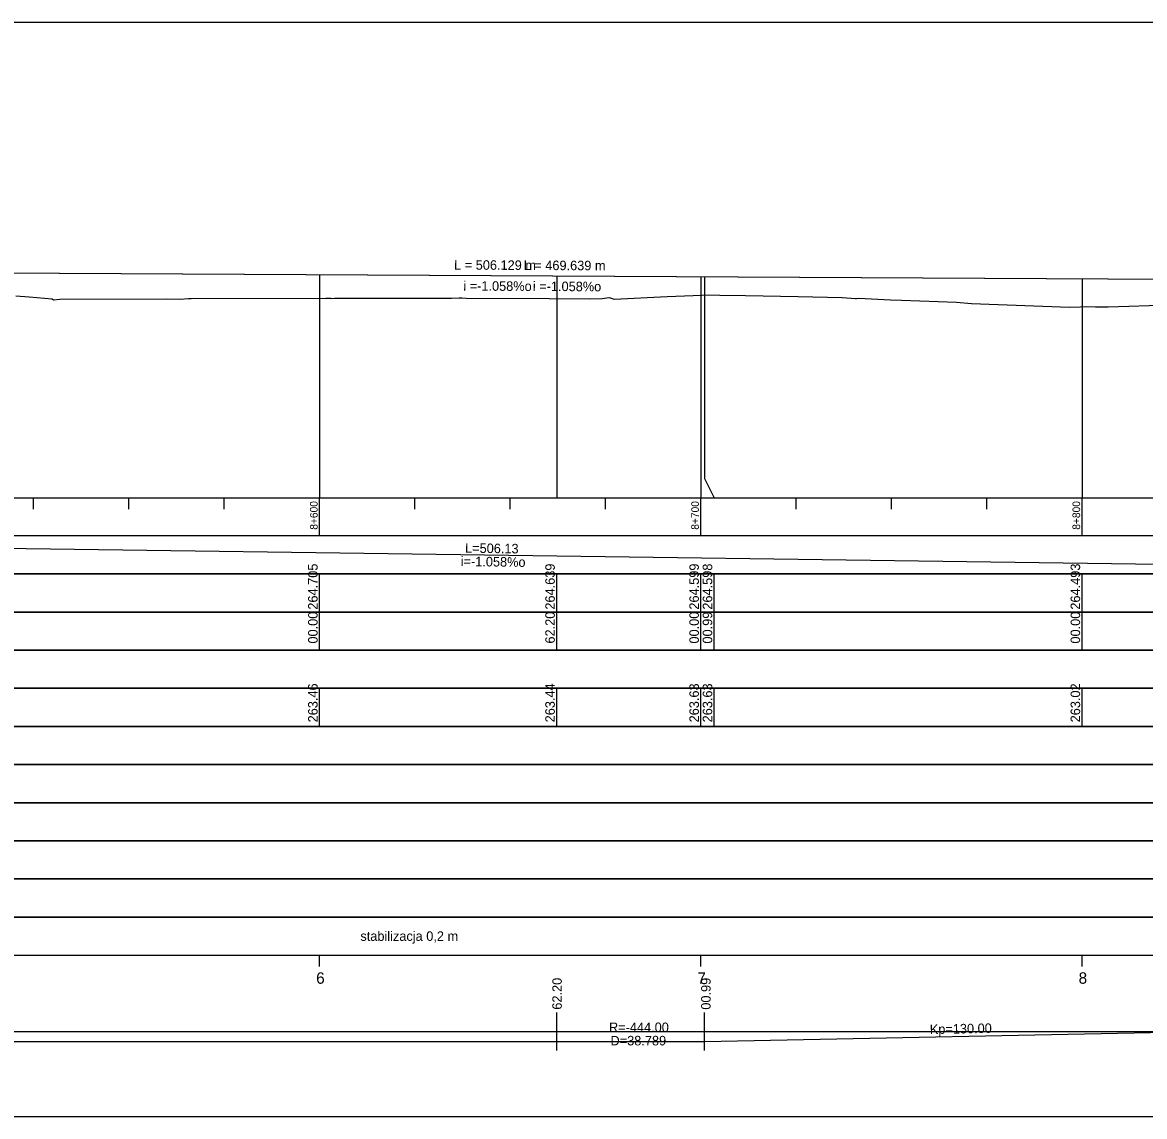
# Model space of a CAD drawing. Extents: x 6445630 to 6518227, y 5499240 to 5511716.
# Drawn here: x 6452553.3 to 6452847.6, y 5507385.5 to 5507672.5 of the extents above; entities that cross this region are included whole.
import ezdxf

# ---------------------------------------------------------------- set-up
doc = ezdxf.new("R2010")
doc.units = 0
for name, color, linetype in [('TOR_PROF-opisy pomocnicze', 7, 'Continuous'), ('TOR_PROF-tabelka-geometria T1', 7, 'Continuous'), ('TOR_PROF-tabelka-kilometracja', 7, 'Continuous'), ('TOR_PROF-tabelka-odleglosci T1', 7, 'Continuous'), ('TOR_PROF-tabelka-pochylenia proj T1', 7, 'Continuous'), ('TOR_PROF-tabelka-rodzaj rowu T1', 7, 'Continuous'), ('TOR_PROF-tabelka-rowyT1', 7, 'Continuous'), ('TOR_PROF-tabelka-rurociagi T1', 7, 'Continuous'), ('TOR_PROF-tabelka-rzedne istn T1', 7, 'Continuous'), ('TOR_PROF-tabelka-rzedne proj T1', 7, 'Continuous'), ('TOR_PROF-tabelka-teren istniejacy T1', 7, 'Continuous'), ('TOR_PROF-tabelka-warstwa ochronna T1', 7, 'Continuous'), ('TOR_PROF-tor projektowany', 7, 'Continuous'), ('TOR_PROF-uklad odniesienia', 7, 'Continuous'), ('TOR_PROF-warstwa ochronna', 7, 'Continuous'), ('TOR_RAMKI-dodatkowe3', 7, 'Continuous'), ('TOR_RAMKI-MASKA WYCIECIA', 7, 'Continuous')]:
    doc.layers.add(name, color=color, linetype=linetype)

msp = doc.modelspace()

# ---------------------------------------------------------------- linework, layer by layer
at = {"layer": 'TOR_PROF-tabelka-geometria T1'}
for points in [[(6452693.42, 5507402.88), (6452693.42, 5507412.88)], [(6452732.21, 5507402.88), (6452732.21, 5507412.88)], [(6452331.21, 5507405.21), (6452693.42, 5507405.21), (6452693.42, 5507405.21), (6452732.21, 5507405.21), (6452732.21, 5507405.21), (6452862.21, 5507407.88), (6452862.21, 5507407.88), (6453815.72, 5507407.88)], [(6452331.21, 5507407.88), (6453831.21, 5507407.88)]]:
    msp.add_lwpolyline(points, dxfattribs=at)
at = {"layer": 'TOR_PROF-tabelka-kilometracja'}
for points in [[(6452631.21, 5507424.88), (6452631.21, 5507427.88)], [(6452731.21, 5507424.88), (6452731.21, 5507427.88)], [(6452831.21, 5507424.88), (6452831.21, 5507427.88)]]:
    msp.add_lwpolyline(points, dxfattribs=at)
at = {"layer": 'TOR_PROF-tabelka-odleglosci T1'}
msp.add_lwpolyline([(6452331.21, 5507507.88), (6453831.21, 5507507.88), (6453831.21, 5507517.88), (6452331.21, 5507517.88)], close=True, dxfattribs=at)
for points in [[(6452631.21, 5507507.88), (6452631.21, 5507517.88)], [(6452693.42, 5507507.88), (6452693.42, 5507517.88)], [(6452731.21, 5507507.88), (6452731.21, 5507517.88)], [(6452734.71, 5507507.88), (6452734.71, 5507517.88)], [(6452831.21, 5507507.88), (6452831.21, 5507517.88)]]:
    msp.add_lwpolyline(points, dxfattribs=at)
at = {"layer": 'TOR_PROF-tabelka-pochylenia proj T1'}
msp.add_lwpolyline([(6452331.21, 5507527.88), (6453831.21, 5507527.88), (6453831.21, 5507537.88), (6452331.21, 5507537.88)], close=True, dxfattribs=at)
msp.add_lwpolyline([(6452421.37, 5507536.38), (6452927.5, 5507529.38)], dxfattribs=at)
at = {"layer": 'TOR_PROF-tabelka-rodzaj rowu T1'}
for points in [[(6452331.21, 5507467.88), (6453831.21, 5507467.88), (6453831.21, 5507477.88), (6452331.21, 5507477.88)], [(6452331.21, 5507447.88), (6453831.21, 5507447.88), (6453831.21, 5507457.88), (6452331.21, 5507457.88)]]:
    msp.add_lwpolyline(points, close=True, dxfattribs=at)
at = {"layer": 'TOR_PROF-tabelka-rowyT1'}
msp.add_lwpolyline([(6452331.21, 5507477.88), (6453831.21, 5507477.88), (6453831.21, 5507487.88), (6452331.21, 5507487.88)], close=True, dxfattribs=at)
at = {"layer": 'TOR_PROF-tabelka-rurociagi T1'}
msp.add_lwpolyline([(6452331.21, 5507457.88), (6453831.21, 5507457.88), (6453831.21, 5507467.88), (6452331.21, 5507467.88)], close=True, dxfattribs=at)
at = {"layer": 'TOR_PROF-tabelka-rzedne istn T1'}
msp.add_lwpolyline([(6452331.21, 5507497.88), (6453831.21, 5507497.88), (6453831.21, 5507507.88), (6452331.21, 5507507.88)], close=True, dxfattribs=at)
for points in [[(6452631.21, 5507487.88), (6452631.21, 5507497.88)], [(6452693.42, 5507487.88), (6452693.42, 5507497.88)], [(6452731.21, 5507487.88), (6452731.21, 5507497.88)], [(6452734.71, 5507487.88), (6452734.71, 5507497.88)], [(6452831.21, 5507487.88), (6452831.21, 5507497.88)]]:
    msp.add_lwpolyline(points, dxfattribs=at)
at = {"layer": 'TOR_PROF-tabelka-rzedne proj T1'}
msp.add_lwpolyline([(6452331.21, 5507517.88), (6453831.21, 5507517.88), (6453831.21, 5507527.88), (6452331.21, 5507527.88)], close=True, dxfattribs=at)
for points in [[(6452631.21, 5507517.88), (6452631.21, 5507527.88)], [(6452693.42, 5507517.88), (6452693.42, 5507527.88)], [(6452731.21, 5507517.88), (6452731.21, 5507527.88)], [(6452734.71, 5507517.88), (6452734.71, 5507527.88)], [(6452831.21, 5507517.88), (6452831.21, 5507527.88)]]:
    msp.add_lwpolyline(points, dxfattribs=at)
at = {"layer": 'TOR_PROF-tabelka-teren istniejacy T1'}
msp.add_lwpolyline([(6452331.21, 5507487.88), (6453831.21, 5507487.88), (6453831.21, 5507497.88), (6452331.21, 5507497.88)], close=True, dxfattribs=at)
at = {"layer": 'TOR_PROF-tabelka-warstwa ochronna T1'}
msp.add_lwpolyline([(6452331.21, 5507437.88), (6453831.21, 5507437.88), (6453831.21, 5507447.88), (6452331.21, 5507447.88)], close=True, dxfattribs=at)
at = {"layer": 'TOR_PROF-tor projektowany'}
for p, q in [((6452421.37, 5507607.51), (6452927.5, 5507604.84)), ((6452457.86, 5507607.32), (6452927.5, 5507604.84)), ((6452551.53, 5507600.84), (6452555.03, 5507600.53)), ((6452555.03, 5507600.53), (6452561.05, 5507600.06)), ((6452561.05, 5507600.06), (6452561.44, 5507599.82)), ((6452561.44, 5507599.82), (6452563.1, 5507599.97)), ((6452563.1, 5507599.97), (6452591.17, 5507600.07)), ((6452591.17, 5507600.07), (6452594.65, 5507599.99)), ((6452594.65, 5507599.99), (6452596.88, 5507600.12)), ((6452596.88, 5507600.12), (6452597.54, 5507600.11)), ((6452597.54, 5507600.11), (6452632.82, 5507600.19)), ((6452632.82, 5507600.19), (6452632.86, 5507600.19)), ((6452632.86, 5507600.19), (6452634.05, 5507600.22)), ((6452634.05, 5507600.22), (6452634.34, 5507600.09)), ((6452634.34, 5507600.09), (6452635.16, 5507600.18)), ((6452635.16, 5507600.18), (6452665.84, 5507600.26)), ((6452665.84, 5507600.26), (6452667.83, 5507600.28)), ((6452667.83, 5507600.28), (6452668.49, 5507600.27)), ((6452668.49, 5507600.27), (6452669.7, 5507600.24)), ((6452669.7, 5507600.24), (6452691.45, 5507600.09)), ((6452691.45, 5507600.09), (6452702.1, 5507600.01)), ((6452702.1, 5507600.01), (6452705.35, 5507600.12)), ((6452705.35, 5507600.12), (6452707.14, 5507600.38)), ((6452707.14, 5507600.38), (6452708.47, 5507599.97)), ((6452708.47, 5507599.97), (6452722.35, 5507600.63)), ((6452722.35, 5507600.63), (6452731.45, 5507601.03)), ((6452731.45, 5507601.03), (6452733.12, 5507601.07)), ((6452733.12, 5507601.07), (6452736.2, 5507601.01)), ((6452736.2, 5507601.01), (6452742.9, 5507600.9)), ((6452742.9, 5507600.9), (6452756.79, 5507600.62)), ((6452756.79, 5507600.62), (6452768.33, 5507600.36)), ((6452768.33, 5507600.36), (6452771.79, 5507600.17)), ((6452771.79, 5507600.17), (6452772.08, 5507600.15)), ((6452772.08, 5507600.15), (6452772.67, 5507600.19)), ((6452772.67, 5507600.19), (6452780.99, 5507599.76)), ((6452780.99, 5507599.76), (6452783.86, 5507599.66)), ((6452783.86, 5507599.66), (6452798.27, 5507599.13)), ((6452798.27, 5507599.13), (6452802.22, 5507598.85)), ((6452802.22, 5507598.85), (6452827.9, 5507597.83)), ((6452827.9, 5507597.83), (6452830.73, 5507597.95)), ((6452830.73, 5507597.95), (6452832.36, 5507598)), ((6452832.36, 5507598), (6452834.78, 5507597.98)), ((6452834.78, 5507597.98), (6452838.07, 5507597.97)), ((6452838.07, 5507597.97), (6452867.28, 5507598.88))]:
    msp.add_line(p, q, dxfattribs=at)
for points in [[(6452631.21, 5507606.4), (6452631.21, 5507552.88), (6452631.21, 5507547.88), (6452631.21, 5507547.88)], [(6452631.21, 5507606.4), (6452631.21, 5507552.88), (6452631.21, 5507547.88), (6452631.21, 5507547.88)], [(6452631.21, 5507606.4), (6452631.21, 5507552.88), (6452631.21, 5507547.88), (6452631.21, 5507547.88)], [(6452693.42, 5507606.07), (6452693.42, 5507552.88), (6452693.42, 5507547.88), (6452693.42, 5507547.88)], [(6452693.42, 5507606.07), (6452693.42, 5507552.88), (6452693.42, 5507547.88), (6452693.42, 5507547.88)], [(6452693.42, 5507606.07), (6452693.42, 5507552.88), (6452693.42, 5507547.88), (6452693.42, 5507547.88)], [(6452731.21, 5507605.88), (6452731.21, 5507552.88), (6452731.21, 5507547.88), (6452731.21, 5507547.88)], [(6452731.21, 5507605.88), (6452731.21, 5507552.88), (6452731.21, 5507547.88), (6452731.21, 5507547.88)], [(6452731.21, 5507605.88), (6452731.21, 5507552.88), (6452731.21, 5507547.88), (6452731.21, 5507547.88)], [(6452732.21, 5507605.87), (6452732.21, 5507552.88), (6452734.71, 5507547.88), (6452734.71, 5507547.88)], [(6452732.21, 5507605.87), (6452732.21, 5507552.88), (6452734.71, 5507547.88), (6452734.71, 5507547.88)], [(6452732.21, 5507605.87), (6452732.21, 5507552.88), (6452734.71, 5507547.88), (6452734.71, 5507547.88)], [(6452831.21, 5507605.35), (6452831.21, 5507552.88), (6452831.21, 5507547.88), (6452831.21, 5507547.88)], [(6452831.21, 5507605.35), (6452831.21, 5507552.88), (6452831.21, 5507547.88), (6452831.21, 5507547.88)], [(6452831.21, 5507605.35), (6452831.21, 5507552.88), (6452831.21, 5507547.88), (6452831.21, 5507547.88)]]:
    msp.add_lwpolyline(points, dxfattribs=at)
at = {"layer": 'TOR_PROF-uklad odniesienia'}
for p, q in [((6452331.21, 5507547.88), (6453831.21, 5507547.88)), ((6452556.21, 5507544.88), (6452556.21, 5507547.88)), ((6452581.21, 5507544.88), (6452581.21, 5507547.88)), ((6452606.21, 5507544.88), (6452606.21, 5507547.88)), ((6452631.21, 5507537.88), (6452631.21, 5507547.88)), ((6452656.21, 5507544.88), (6452656.21, 5507547.88)), ((6452681.21, 5507544.88), (6452681.21, 5507547.88)), ((6452706.21, 5507544.88), (6452706.21, 5507547.88)), ((6452731.21, 5507537.88), (6452731.21, 5507547.88)), ((6452756.21, 5507544.88), (6452756.21, 5507547.88)), ((6452781.21, 5507544.88), (6452781.21, 5507547.88)), ((6452806.21, 5507544.88), (6452806.21, 5507547.88)), ((6452831.21, 5507537.88), (6452831.21, 5507547.88))]:
    msp.add_line(p, q, dxfattribs=at)
at = {"layer": 'TOR_PROF-warstwa ochronna'}
msp.add_lwpolyline([(6452331.21, 5507427.88), (6453831.21, 5507427.88), (6453831.21, 5507437.88), (6452331.21, 5507437.88)], close=True, dxfattribs=at)
at = {"layer": 'TOR_RAMKI-dodatkowe3'}
for p, q in [((6452551.53, 5507600.84), (6452555.03, 5507600.53)), ((6452555.03, 5507600.53), (6452561.05, 5507600.06)), ((6452561.05, 5507600.06), (6452561.44, 5507599.82)), ((6452561.44, 5507599.82), (6452563.1, 5507599.97)), ((6452563.1, 5507599.97), (6452591.17, 5507600.07)), ((6452591.17, 5507600.07), (6452594.65, 5507599.99)), ((6452594.65, 5507599.99), (6452596.88, 5507600.12)), ((6452596.88, 5507600.12), (6452597.54, 5507600.11)), ((6452597.54, 5507600.11), (6452632.82, 5507600.19)), ((6452632.82, 5507600.19), (6452632.86, 5507600.19)), ((6452632.86, 5507600.19), (6452634.05, 5507600.22)), ((6452634.05, 5507600.22), (6452634.34, 5507600.09)), ((6452634.34, 5507600.09), (6452635.16, 5507600.18)), ((6452635.16, 5507600.18), (6452665.84, 5507600.26)), ((6452665.84, 5507600.26), (6452667.83, 5507600.28)), ((6452667.83, 5507600.28), (6452668.49, 5507600.27)), ((6452668.49, 5507600.27), (6452669.7, 5507600.24)), ((6452669.7, 5507600.24), (6452691.45, 5507600.09)), ((6452691.45, 5507600.09), (6452702.1, 5507600.01)), ((6452702.1, 5507600.01), (6452705.35, 5507600.12)), ((6452705.35, 5507600.12), (6452707.14, 5507600.38)), ((6452707.14, 5507600.38), (6452708.47, 5507599.97)), ((6452708.47, 5507599.97), (6452722.35, 5507600.63)), ((6452722.35, 5507600.63), (6452731.45, 5507601.03)), ((6452731.45, 5507601.03), (6452733.12, 5507601.07)), ((6452733.12, 5507601.07), (6452736.2, 5507601.01)), ((6452736.2, 5507601.01), (6452742.9, 5507600.9)), ((6452742.9, 5507600.9), (6452756.79, 5507600.62)), ((6452756.79, 5507600.62), (6452768.33, 5507600.36)), ((6452768.33, 5507600.36), (6452771.79, 5507600.17)), ((6452771.79, 5507600.17), (6452772.08, 5507600.15)), ((6452772.08, 5507600.15), (6452772.67, 5507600.19)), ((6452772.67, 5507600.19), (6452780.99, 5507599.76)), ((6452780.99, 5507599.76), (6452783.86, 5507599.66)), ((6452783.86, 5507599.66), (6452798.27, 5507599.13)), ((6452798.27, 5507599.13), (6452802.22, 5507598.85)), ((6452802.22, 5507598.85), (6452827.9, 5507597.83)), ((6452827.9, 5507597.83), (6452830.73, 5507597.95)), ((6452830.73, 5507597.95), (6452832.36, 5507598)), ((6452832.36, 5507598), (6452834.78, 5507597.98)), ((6452834.78, 5507597.98), (6452838.07, 5507597.97)), ((6452838.07, 5507597.97), (6452867.28, 5507598.88))]:
    msp.add_line(p, q, dxfattribs=at)
at = {"layer": 'TOR_RAMKI-MASKA WYCIECIA'}
msp.add_lwpolyline([(6452259.79, 5507385.55), (6453879.79, 5507385.55), (6453879.79, 5507672.55), (6452259.79, 5507672.55)], close=True, dxfattribs=at)

# ---------------------------------------------------------------- texts
at = {"layer": 'TOR_PROF-opisy pomocnicze'}
for s, rotation, p in [('L = 506.129 m', 359.6969, (6452666.5, 5507607.72)), ('L = 469.639 m', 359.6969, (6452684.75, 5507607.62)), ('  i =-1.058%o', 359.6969, (6452667.06, 5507602.21)), ('  i =-1.058%o', 359.6969, (6452685.3, 5507602.12)), ('62.20', 90, (6452694.76, 5507413.58)), ('00.99', 90, (6452733.8, 5507413.58))]:
    msp.add_text(s, height=2.5, rotation=rotation, dxfattribs=at).set_placement(p)
at = {"layer": 'TOR_PROF-tabelka-geometria T1'}
for s, p in [('R=-444.00', (6452707.13, 5507407.71)), ('D=38.789', (6452707.53, 5507404.21))]:
    msp.add_text(s, height=2.5, dxfattribs=at).set_placement(p)
msp.add_text('Kp=130.00', height=2.5, rotation=1.1751, dxfattribs=at).set_placement((6452791.3, 5507407.17))
at = {"layer": 'TOR_PROF-tabelka-kilometracja'}
for s, p in [('6', (6452630.32, 5507420.38)), ('7', (6452730.32, 5507420.38)), ('8', (6452830.32, 5507420.38))]:
    msp.add_text(s, height=3, dxfattribs=at).set_placement(p)
at = {"layer": 'TOR_PROF-tabelka-odleglosci T1'}
for s, p in [('00.00', (6452630.71, 5507509.62)), ('62.20', (6452692.92, 5507509.62)), ('00.00', (6452730.71, 5507509.62)), ('00.99', (6452734.21, 5507509.62)), ('00.00', (6452830.71, 5507509.62))]:
    msp.add_text(s, height=2.5, rotation=90, dxfattribs=at).set_placement(p)
at = {"layer": 'TOR_PROF-tabelka-pochylenia proj T1'}
for s, p in [('L=506.13', (6452669.37, 5507533.45)), ('i=-1.058%o', (6452668.22, 5507529.96))]:
    msp.add_text(s, height=2.5, rotation=359.2076, dxfattribs=at).set_placement(p)
at = {"layer": 'TOR_PROF-tabelka-rzedne istn T1'}
for s, p in [('263.46', (6452630.71, 5507488.94)), ('263.44', (6452692.92, 5507488.95)), ('263.63', (6452730.71, 5507488.94)), ('263.63', (6452734.21, 5507488.94)), ('263.02', (6452830.71, 5507488.95))]:
    msp.add_text(s, height=2.5, rotation=90, dxfattribs=at).set_placement(p)
at = {"layer": 'TOR_PROF-tabelka-rzedne proj T1'}
for s, p in [('264.705', (6452630.71, 5507518.51)), ('264.639', (6452692.92, 5507518.52)), ('264.599', (6452730.71, 5507518.52)), ('264.598', (6452734.21, 5507518.51)), ('264.493', (6452830.71, 5507518.51))]:
    msp.add_text(s, height=2.5, rotation=90, dxfattribs=at).set_placement(p)
at = {"layer": 'TOR_PROF-uklad odniesienia'}
for s, p in [('8+600', (6452630.71, 5507539.48)), ('8+700', (6452730.71, 5507539.48)), ('8+800', (6452830.71, 5507539.48))]:
    msp.add_text(s, height=2, rotation=90, dxfattribs=at).set_placement(p)
at = {"layer": 'TOR_PROF-warstwa ochronna'}
msp.add_text('stabilizacja 0,2 m', height=2.5, dxfattribs=at).set_placement((6452641.92, 5507431.63))

doc.saveas('drawing.dxf')
